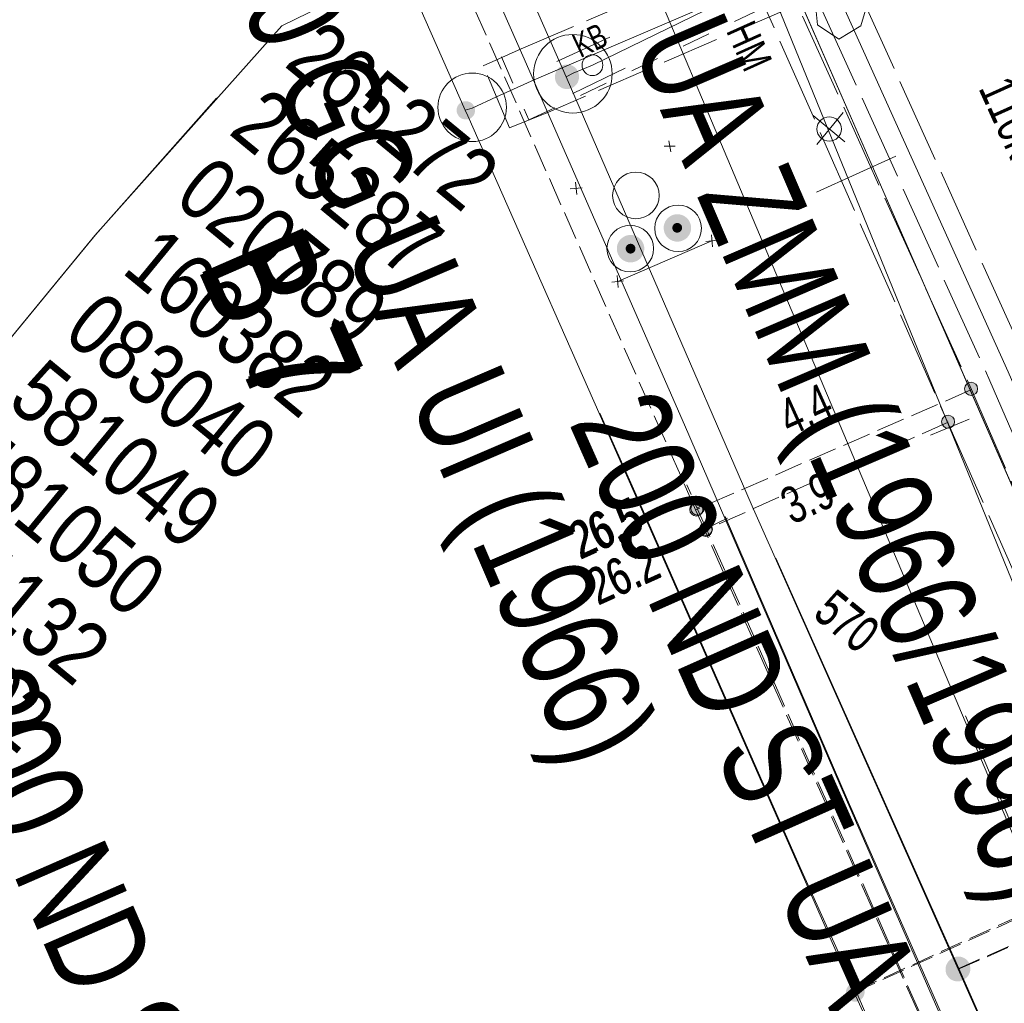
# Model space of a CAD drawing. Header units: metres. Extents: x -740 to 758, y -633 to 854.
# Tile 907 of 1056: x 331 to 345, y 209 to 223. Entities that reach past the tile are written whole.
import ezdxf

# ---------------------------------------------------------------- set-up
doc = ezdxf.new("R2010")
doc.units = ezdxf.units.M
doc.header["$MEASUREMENT"] = 0
for name, pattern in [('1248_208', [1.456, 1.248, -0.208]), ('333_125', [0.4576, 0.3328, -0.1248]), ('416_125', [0.5408, 0.416, -0.1248]), ('416_416', [0.832, 0.416, -0.416]), ('832_208', [1.04, 0.832, -0.208])]:
    doc.linetypes.add(name, pattern=pattern)
for name, color, linetype in [('Gas.LOVION', 7, 'Continuous'), ('Grundkarte.LOVION', 7, 'Continuous'), ('Grundkarte_Text.LOVION', 7, 'Continuous'), ('Strom.LOVION', 7, 'Continuous'), ('StromBemass.LOVION', 7, 'Continuous'), ('Telko.LOVION', 7, 'Continuous'), ('Wasser.LOVION', 7, 'Continuous')]:
    doc.layers.add(name, color=color, linetype=linetype)
doc.styles.add('ERSTELLTER_STIL_1', font='arial.ttf')

msp = doc.modelspace()

# ---------------------------------------------------------------- hatches: boundary and pattern name
at = {"layer": 'Gas.LOVION', "linetype": 'Continuous', "lineweight": 13}
for points in [[(339.13, 222.109), (339.143, 222.127), (339.154, 222.146), (339.162, 222.167), (339.167, 222.188), (339.17, 222.21), (339.17, 222.232), (339.167, 222.254), (339.162, 222.276), (339.153, 222.296), (339.143, 222.316), (339.13, 222.333), (339.114, 222.349), (339.097, 222.363), (339.079, 222.375), (339.059, 222.385), (339.038, 222.391), (339.016, 222.395), (338.994, 222.397), (338.972, 222.395), (338.95, 222.391), (338.929, 222.384), (338.909, 222.375), (338.891, 222.363), (338.874, 222.349), (338.859, 222.332), (338.846, 222.315), (338.835, 222.295), (338.827, 222.275), (338.822, 222.253), (338.819, 222.231), (338.819, 222.209), (338.822, 222.187), (338.827, 222.166), (338.836, 222.145), (338.846, 222.126), (338.859, 222.108), (338.875, 222.092), (338.892, 222.078), (338.91, 222.067), (338.93, 222.057), (338.951, 222.05), (338.973, 222.046), (338.995, 222.045), (339.017, 222.046), (339.039, 222.051), (339.06, 222.058), (339.08, 222.067), (339.098, 222.079), (339.115, 222.093)], [(339.132, 222.116), (339.145, 222.134), (339.155, 222.153), (339.163, 222.173), (339.169, 222.195), (339.171, 222.217), (339.171, 222.239), (339.168, 222.261), (339.163, 222.282), (339.155, 222.303), (339.144, 222.322), (339.131, 222.34), (339.116, 222.356), (339.099, 222.37), (339.08, 222.382), (339.06, 222.391), (339.039, 222.398), (339.017, 222.402), (338.995, 222.403), (338.973, 222.402), (338.951, 222.398), (338.93, 222.391), (338.91, 222.381), (338.892, 222.369), (338.875, 222.355), (338.86, 222.339), (338.847, 222.321), (338.836, 222.302), (338.828, 222.281), (338.823, 222.26), (338.82, 222.238), (338.82, 222.216), (338.823, 222.194), (338.828, 222.172), (338.837, 222.152), (338.847, 222.133), (338.86, 222.115), (338.876, 222.099), (338.893, 222.085), (338.911, 222.073), (338.931, 222.063), (338.952, 222.057), (338.974, 222.053), (338.996, 222.051), (339.018, 222.053), (339.04, 222.057), (339.061, 222.064), (339.081, 222.073), (339.1, 222.085), (339.117, 222.099)], [(344.831, 209.088), (344.844, 209.106), (344.854, 209.126), (344.862, 209.146), (344.868, 209.168), (344.871, 209.189), (344.87, 209.211), (344.868, 209.233), (344.862, 209.255), (344.854, 209.275), (344.843, 209.295), (344.83, 209.312), (344.815, 209.328), (344.798, 209.342), (344.779, 209.354), (344.759, 209.363), (344.738, 209.37), (344.717, 209.374), (344.695, 209.376), (344.673, 209.374), (344.651, 209.37), (344.63, 209.363), (344.61, 209.354), (344.591, 209.342), (344.574, 209.328), (344.559, 209.311), (344.546, 209.294), (344.536, 209.274), (344.528, 209.254), (344.522, 209.232), (344.52, 209.21), (344.52, 209.188), (344.523, 209.166), (344.528, 209.145), (344.536, 209.125), (344.547, 209.105), (344.56, 209.087), (344.575, 209.071), (344.592, 209.057), (344.611, 209.046), (344.631, 209.036), (344.652, 209.03), (344.674, 209.025), (344.696, 209.024), (344.718, 209.026), (344.739, 209.03), (344.76, 209.037), (344.78, 209.046), (344.799, 209.058), (344.816, 209.072)], [(344.832, 209.088), (344.845, 209.106), (344.856, 209.125), (344.864, 209.145), (344.869, 209.167), (344.872, 209.189), (344.872, 209.211), (344.869, 209.233), (344.863, 209.254), (344.855, 209.274), (344.844, 209.294), (344.831, 209.311), (344.816, 209.327), (344.799, 209.341), (344.781, 209.353), (344.761, 209.363), (344.74, 209.369), (344.718, 209.373), (344.696, 209.375), (344.674, 209.373), (344.652, 209.369), (344.631, 209.362), (344.612, 209.353), (344.593, 209.341), (344.576, 209.327), (344.561, 209.311), (344.548, 209.293), (344.537, 209.273), (344.529, 209.253), (344.524, 209.231), (344.521, 209.21), (344.521, 209.188), (344.524, 209.166), (344.53, 209.144), (344.538, 209.124), (344.549, 209.105), (344.562, 209.087), (344.577, 209.071), (344.594, 209.057), (344.612, 209.045), (344.632, 209.036), (344.653, 209.029), (344.675, 209.025), (344.697, 209.024), (344.719, 209.025), (344.741, 209.029), (344.762, 209.036), (344.782, 209.046), (344.8, 209.057), (344.817, 209.072)], [(344.843, 209.1), (344.855, 209.118), (344.866, 209.138), (344.874, 209.158), (344.879, 209.179), (344.882, 209.201), (344.882, 209.223), (344.879, 209.245), (344.874, 209.266), (344.866, 209.287), (344.855, 209.306), (344.842, 209.324), (344.827, 209.34), (344.81, 209.354), (344.791, 209.366), (344.771, 209.375), (344.75, 209.382), (344.729, 209.386), (344.707, 209.387), (344.685, 209.386), (344.663, 209.381), (344.642, 209.375), (344.622, 209.365), (344.604, 209.353), (344.587, 209.339), (344.572, 209.323), (344.559, 209.305), (344.548, 209.286), (344.54, 209.265), (344.535, 209.244), (344.532, 209.222), (344.532, 209.2), (344.535, 209.178), (344.541, 209.157), (344.549, 209.137), (344.559, 209.117), (344.572, 209.1), (344.588, 209.084), (344.605, 209.07), (344.623, 209.058), (344.643, 209.049), (344.664, 209.042), (344.686, 209.038), (344.708, 209.036), (344.73, 209.038), (344.751, 209.042), (344.772, 209.049), (344.792, 209.058), (344.811, 209.07), (344.828, 209.084)], [(344.843, 209.097), (344.856, 209.115), (344.866, 209.134), (344.874, 209.155), (344.88, 209.176), (344.882, 209.198), (344.882, 209.22), (344.879, 209.242), (344.874, 209.263), (344.866, 209.283), (344.855, 209.303), (344.842, 209.32), (344.827, 209.336), (344.81, 209.35), (344.791, 209.362), (344.771, 209.371), (344.751, 209.378), (344.729, 209.382), (344.707, 209.383), (344.685, 209.382), (344.664, 209.378), (344.643, 209.371), (344.623, 209.362), (344.604, 209.35), (344.587, 209.336), (344.572, 209.32), (344.559, 209.302), (344.549, 209.282), (344.541, 209.262), (344.536, 209.241), (344.533, 209.219), (344.533, 209.197), (344.536, 209.175), (344.541, 209.154), (344.549, 209.133), (344.56, 209.114), (344.573, 209.096), (344.588, 209.08), (344.605, 209.066), (344.624, 209.055), (344.644, 209.045), (344.665, 209.039), (344.686, 209.035), (344.708, 209.033), (344.73, 209.035), (344.752, 209.039), (344.773, 209.046), (344.792, 209.055), (344.811, 209.067), (344.828, 209.081)]]:
    msp.add_hatch(color=7, dxfattribs=at).paths.add_polyline_path(points)
at = {"layer": 'Strom.LOVION', "linetype": 'Continuous', "lineweight": 18}
for points in [[(340.761, 219.892), (340.775, 219.912), (340.788, 219.934), (340.797, 219.958), (340.803, 219.982), (340.806, 220.007), (340.806, 220.032), (340.803, 220.057), (340.796, 220.081), (340.787, 220.105), (340.775, 220.127), (340.76, 220.147), (340.743, 220.165), (340.723, 220.181), (340.702, 220.195), (340.679, 220.205), (340.655, 220.213), (340.631, 220.218), (340.606, 220.219), (340.58, 220.217), (340.556, 220.213), (340.532, 220.205), (340.509, 220.194), (340.488, 220.18), (340.469, 220.164), (340.452, 220.146), (340.437, 220.126), (340.425, 220.103), (340.416, 220.08), (340.409, 220.056), (340.406, 220.031), (340.406, 220.006), (340.41, 219.981), (340.416, 219.956), (340.425, 219.933), (340.437, 219.911), (340.452, 219.891), (340.47, 219.872), (340.489, 219.857), (340.51, 219.843), (340.533, 219.832), (340.557, 219.825), (340.582, 219.82), (340.607, 219.819), (340.632, 219.82), (340.657, 219.825), (340.68, 219.833), (340.703, 219.844), (340.724, 219.857), (340.744, 219.873)], [(340.659, 219.975), (340.664, 219.983), (340.668, 219.99), (340.671, 219.999), (340.674, 220.007), (340.675, 220.016), (340.675, 220.025), (340.673, 220.034), (340.671, 220.043), (340.668, 220.051), (340.664, 220.059), (340.658, 220.066), (340.652, 220.072), (340.645, 220.078), (340.638, 220.083), (340.63, 220.086), (340.621, 220.089), (340.613, 220.091), (340.604, 220.091), (340.595, 220.091), (340.586, 220.089), (340.578, 220.086), (340.569, 220.082), (340.562, 220.078), (340.555, 220.072), (340.549, 220.065), (340.544, 220.058), (340.54, 220.05), (340.536, 220.042), (340.534, 220.033), (340.533, 220.025), (340.533, 220.016), (340.534, 220.007), (340.536, 219.998), (340.54, 219.99), (340.544, 219.982), (340.549, 219.975), (340.555, 219.969), (340.562, 219.963), (340.57, 219.958), (340.578, 219.954), (340.586, 219.952), (340.595, 219.95), (340.604, 219.95), (340.613, 219.95), (340.622, 219.952), (340.63, 219.955), (340.638, 219.958), (340.646, 219.963), (340.653, 219.969)], [(340.078, 219.589), (340.092, 219.609), (340.104, 219.631), (340.114, 219.654), (340.12, 219.679), (340.123, 219.704), (340.123, 219.729), (340.12, 219.754), (340.113, 219.778), (340.104, 219.802), (340.092, 219.824), (340.077, 219.844), (340.06, 219.862), (340.04, 219.878), (340.019, 219.892), (339.996, 219.902), (339.972, 219.91), (339.947, 219.915), (339.922, 219.916), (339.897, 219.914), (339.873, 219.91), (339.849, 219.902), (339.826, 219.891), (339.805, 219.877), (339.785, 219.861), (339.768, 219.843), (339.753, 219.823), (339.741, 219.8), (339.732, 219.777), (339.726, 219.753), (339.723, 219.728), (339.723, 219.703), (339.726, 219.678), (339.733, 219.653), (339.742, 219.63), (339.754, 219.608), (339.769, 219.588), (339.786, 219.569), (339.806, 219.553), (339.827, 219.54), (339.85, 219.529), (339.874, 219.522), (339.898, 219.517), (339.924, 219.515), (339.949, 219.517), (339.973, 219.522), (339.997, 219.53), (340.02, 219.541), (340.041, 219.554), (340.061, 219.57)], [(339.978, 219.671), (339.983, 219.678), (339.987, 219.686), (339.991, 219.694), (339.993, 219.703), (339.994, 219.712), (339.994, 219.721), (339.993, 219.73), (339.991, 219.739), (339.987, 219.747), (339.983, 219.755), (339.978, 219.762), (339.971, 219.769), (339.965, 219.774), (339.957, 219.779), (339.949, 219.783), (339.94, 219.786), (339.931, 219.787), (339.922, 219.788), (339.914, 219.787), (339.905, 219.785), (339.896, 219.783), (339.888, 219.779), (339.881, 219.774), (339.874, 219.768), (339.867, 219.762), (339.862, 219.754), (339.858, 219.746), (339.855, 219.738), (339.852, 219.729), (339.851, 219.721), (339.851, 219.712), (339.853, 219.703), (339.855, 219.694), (339.858, 219.686), (339.862, 219.678), (339.868, 219.671), (339.874, 219.664), (339.881, 219.658), (339.888, 219.654), (339.897, 219.65), (339.905, 219.647), (339.914, 219.645), (339.923, 219.645), (339.932, 219.645), (339.941, 219.647), (339.949, 219.65), (339.957, 219.654), (339.965, 219.659), (339.972, 219.664)]]:
    msp.add_hatch(color=49, dxfattribs=at).paths.add_polyline_path(points)
at = {"layer": 'StromBemass.LOVION', "linetype": 'Continuous', "lineweight": 13}
for points in [[(344.967, 217.61), (344.974, 217.62), (344.979, 217.631), (344.984, 217.642), (344.987, 217.653), (344.988, 217.665), (344.988, 217.677), (344.987, 217.689), (344.983, 217.7), (344.979, 217.712), (344.973, 217.722), (344.966, 217.732), (344.958, 217.74), (344.949, 217.748), (344.939, 217.754), (344.928, 217.759), (344.916, 217.763), (344.905, 217.765), (344.893, 217.766), (344.881, 217.765), (344.869, 217.763), (344.858, 217.759), (344.847, 217.754), (344.837, 217.748), (344.828, 217.74), (344.82, 217.731), (344.813, 217.721), (344.807, 217.711), (344.803, 217.7), (344.8, 217.688), (344.798, 217.676), (344.798, 217.664), (344.8, 217.653), (344.803, 217.641), (344.807, 217.63), (344.813, 217.62), (344.82, 217.61), (344.828, 217.601), (344.837, 217.594), (344.848, 217.587), (344.858, 217.582), (344.87, 217.579), (344.882, 217.576), (344.893, 217.576), (344.905, 217.576), (344.917, 217.579), (344.928, 217.582), (344.939, 217.588), (344.949, 217.594), (344.958, 217.602)], [(344.631, 217.131), (344.638, 217.141), (344.643, 217.151), (344.648, 217.162), (344.651, 217.174), (344.652, 217.186), (344.652, 217.198), (344.651, 217.209), (344.648, 217.221), (344.643, 217.232), (344.637, 217.242), (344.63, 217.252), (344.622, 217.26), (344.613, 217.268), (344.603, 217.274), (344.592, 217.279), (344.581, 217.283), (344.569, 217.285), (344.557, 217.286), (344.546, 217.285), (344.534, 217.283), (344.523, 217.279), (344.512, 217.274), (344.502, 217.268), (344.493, 217.26), (344.485, 217.251), (344.478, 217.242), (344.472, 217.231), (344.468, 217.22), (344.465, 217.209), (344.463, 217.197), (344.463, 217.185), (344.465, 217.173), (344.468, 217.162), (344.472, 217.151), (344.478, 217.14), (344.485, 217.131), (344.493, 217.122), (344.502, 217.115), (344.512, 217.108), (344.523, 217.103), (344.534, 217.1), (344.546, 217.097), (344.558, 217.097), (344.57, 217.097), (344.582, 217.1), (344.593, 217.103), (344.604, 217.109), (344.614, 217.115), (344.623, 217.123)], [(340.972, 215.864), (340.979, 215.873), (340.984, 215.884), (340.989, 215.895), (340.992, 215.907), (340.993, 215.918), (340.993, 215.93), (340.992, 215.942), (340.989, 215.954), (340.984, 215.965), (340.978, 215.975), (340.971, 215.985), (340.963, 215.994), (340.954, 216.001), (340.944, 216.008), (340.933, 216.013), (340.922, 216.016), (340.91, 216.019), (340.898, 216.019), (340.886, 216.018), (340.874, 216.016), (340.863, 216.012), (340.852, 216.007), (340.842, 216.001), (340.833, 215.993), (340.825, 215.984), (340.818, 215.975), (340.812, 215.964), (340.808, 215.953), (340.805, 215.942), (340.803, 215.93), (340.803, 215.918), (340.805, 215.906), (340.808, 215.894), (340.812, 215.883), (340.818, 215.873), (340.825, 215.863), (340.833, 215.854), (340.842, 215.847), (340.853, 215.84), (340.863, 215.835), (340.875, 215.832), (340.887, 215.83), (340.898, 215.829), (340.91, 215.83), (340.922, 215.832), (340.934, 215.836), (340.944, 215.841), (340.954, 215.847), (340.964, 215.855)], [(340.957, 215.848), (340.964, 215.858), (340.97, 215.869), (340.974, 215.88), (340.977, 215.892), (340.979, 215.904), (340.978, 215.916), (340.977, 215.927), (340.974, 215.939), (340.969, 215.95), (340.964, 215.961), (340.957, 215.971), (340.948, 215.979), (340.939, 215.987), (340.929, 215.993), (340.918, 215.998), (340.906, 216.002), (340.895, 216.004), (340.883, 216.005), (340.871, 216.004), (340.859, 216.002), (340.847, 215.998), (340.837, 215.993), (340.826, 215.987), (340.817, 215.979), (340.809, 215.97), (340.802, 215.96), (340.796, 215.95), (340.792, 215.939), (340.789, 215.927), (340.787, 215.915), (340.787, 215.903), (340.789, 215.891), (340.792, 215.879), (340.796, 215.868), (340.802, 215.858), (340.809, 215.848), (340.818, 215.839), (340.827, 215.832), (340.837, 215.825), (340.848, 215.82), (340.859, 215.816), (340.871, 215.814), (340.883, 215.814), (340.895, 215.814), (340.907, 215.817), (340.918, 215.82), (340.929, 215.826), (340.939, 215.832), (340.949, 215.84)], [(341.09, 215.552), (341.097, 215.562), (341.103, 215.572), (341.107, 215.583), (341.11, 215.594), (341.112, 215.606), (341.112, 215.618), (341.11, 215.629), (341.107, 215.641), (341.103, 215.652), (341.097, 215.662), (341.09, 215.672), (341.082, 215.68), (341.073, 215.688), (341.063, 215.694), (341.052, 215.699), (341.041, 215.702), (341.03, 215.705), (341.018, 215.705), (341.006, 215.704), (340.994, 215.702), (340.983, 215.699), (340.973, 215.694), (340.963, 215.687), (340.954, 215.68), (340.946, 215.671), (340.939, 215.662), (340.933, 215.651), (340.929, 215.64), (340.926, 215.629), (340.925, 215.617), (340.925, 215.605), (340.926, 215.594), (340.929, 215.582), (340.933, 215.571), (340.939, 215.561), (340.946, 215.552), (340.954, 215.543), (340.963, 215.536), (340.973, 215.529), (340.984, 215.524), (340.995, 215.521), (341.007, 215.519), (341.018, 215.518), (341.03, 215.519), (341.042, 215.521), (341.053, 215.525), (341.063, 215.53), (341.073, 215.536), (341.082, 215.544)], [(341.095, 215.566), (341.101, 215.576), (341.107, 215.586), (341.111, 215.597), (341.114, 215.608), (341.116, 215.62), (341.116, 215.631), (341.114, 215.643), (341.111, 215.654), (341.107, 215.665), (341.101, 215.676), (341.094, 215.685), (341.086, 215.693), (341.077, 215.701), (341.067, 215.707), (341.057, 215.712), (341.045, 215.716), (341.034, 215.718), (341.022, 215.719), (341.011, 215.718), (340.999, 215.716), (340.988, 215.712), (340.977, 215.707), (340.967, 215.701), (340.958, 215.693), (340.95, 215.684), (340.944, 215.675), (340.938, 215.665), (340.934, 215.654), (340.931, 215.642), (340.929, 215.631), (340.929, 215.619), (340.931, 215.607), (340.934, 215.596), (340.938, 215.585), (340.944, 215.575), (340.951, 215.566), (340.959, 215.557), (340.968, 215.55), (340.978, 215.543), (340.988, 215.538), (341, 215.535), (341.011, 215.533), (341.023, 215.532), (341.035, 215.533), (341.046, 215.535), (341.057, 215.539), (341.068, 215.544), (341.078, 215.55), (341.087, 215.557)]]:
    msp.add_hatch(color=7, dxfattribs=at).paths.add_polyline_path(points)
at = {"layer": 'Wasser.LOVION', "linetype": 'Continuous', "lineweight": 13}
for points in [[(337.62, 221.651), (337.629, 221.664), (337.637, 221.679), (337.644, 221.694), (337.648, 221.711), (337.65, 221.727), (337.65, 221.744), (337.648, 221.76), (337.643, 221.777), (337.637, 221.792), (337.629, 221.807), (337.619, 221.82), (337.608, 221.832), (337.595, 221.843), (337.581, 221.852), (337.565, 221.859), (337.55, 221.864), (337.533, 221.867), (337.516, 221.868), (337.5, 221.867), (337.483, 221.864), (337.467, 221.859), (337.452, 221.852), (337.438, 221.843), (337.425, 221.832), (337.414, 221.82), (337.404, 221.806), (337.396, 221.791), (337.39, 221.776), (337.386, 221.76), (337.384, 221.743), (337.384, 221.726), (337.386, 221.71), (337.39, 221.694), (337.397, 221.678), (337.405, 221.663), (337.415, 221.65), (337.426, 221.638), (337.439, 221.627), (337.453, 221.618), (337.468, 221.611), (337.484, 221.606), (337.501, 221.603), (337.517, 221.602), (337.534, 221.603), (337.55, 221.606), (337.566, 221.611), (337.581, 221.619), (337.595, 221.628), (337.608, 221.638)], [(337.623, 221.649), (337.633, 221.663), (337.641, 221.678), (337.647, 221.693), (337.651, 221.709), (337.653, 221.726), (337.653, 221.743), (337.651, 221.759), (337.647, 221.776), (337.64, 221.791), (337.632, 221.806), (337.622, 221.819), (337.611, 221.831), (337.598, 221.842), (337.584, 221.851), (337.569, 221.858), (337.553, 221.863), (337.536, 221.866), (337.52, 221.867), (337.503, 221.866), (337.487, 221.863), (337.471, 221.858), (337.456, 221.85), (337.441, 221.841), (337.429, 221.831), (337.417, 221.819), (337.407, 221.805), (337.399, 221.79), (337.393, 221.775), (337.389, 221.759), (337.387, 221.742), (337.387, 221.725), (337.389, 221.709), (337.394, 221.692), (337.4, 221.677), (337.408, 221.662), (337.418, 221.649), (337.429, 221.637), (337.442, 221.626), (337.456, 221.617), (337.471, 221.61), (337.487, 221.605), (337.504, 221.602), (337.521, 221.601), (337.537, 221.602), (337.554, 221.605), (337.57, 221.61), (337.585, 221.617), (337.599, 221.626), (337.612, 221.637)], [(343.302, 208.778), (343.312, 208.792), (343.32, 208.806), (343.326, 208.822), (343.33, 208.838), (343.332, 208.855), (343.332, 208.872), (343.33, 208.888), (343.326, 208.905), (343.32, 208.92), (343.312, 208.935), (343.302, 208.949), (343.29, 208.961), (343.277, 208.971), (343.263, 208.98), (343.248, 208.987), (343.232, 208.993), (343.215, 208.996), (343.199, 208.997), (343.182, 208.996), (343.165, 208.992), (343.149, 208.987), (343.134, 208.98), (343.12, 208.971), (343.107, 208.96), (343.096, 208.948), (343.086, 208.934), (343.078, 208.919), (343.072, 208.904), (343.068, 208.888), (343.066, 208.871), (343.066, 208.854), (343.068, 208.837), (343.072, 208.821), (343.078, 208.806), (343.086, 208.791), (343.096, 208.777), (343.108, 208.765), (343.121, 208.755), (343.135, 208.746), (343.15, 208.739), (343.166, 208.733), (343.183, 208.73), (343.199, 208.729), (343.216, 208.73), (343.233, 208.734), (343.249, 208.739), (343.264, 208.746), (343.278, 208.755), (343.291, 208.766)], [(343.305, 208.777), (343.315, 208.791), (343.323, 208.805), (343.329, 208.821), (343.334, 208.837), (343.336, 208.854), (343.336, 208.871), (343.333, 208.887), (343.329, 208.904), (343.323, 208.919), (343.315, 208.934), (343.305, 208.947), (343.293, 208.96), (343.28, 208.97), (343.266, 208.979), (343.251, 208.986), (343.235, 208.991), (343.219, 208.995), (343.202, 208.996), (343.185, 208.994), (343.169, 208.991), (343.153, 208.986), (343.137, 208.979), (343.123, 208.97), (343.11, 208.959), (343.099, 208.947), (343.089, 208.933), (343.081, 208.918), (343.075, 208.903), (343.071, 208.887), (343.069, 208.87), (343.069, 208.853), (343.071, 208.836), (343.075, 208.82), (343.081, 208.805), (343.09, 208.79), (343.099, 208.776), (343.111, 208.764), (343.124, 208.753), (343.138, 208.745), (343.153, 208.737), (343.169, 208.732), (343.186, 208.729), (343.203, 208.728), (343.219, 208.729), (343.236, 208.732), (343.252, 208.738), (343.267, 208.745), (343.281, 208.754), (343.294, 208.765)], [(343.31, 208.792), (343.32, 208.806), (343.328, 208.82), (343.334, 208.836), (343.338, 208.852), (343.34, 208.869), (343.34, 208.885), (343.338, 208.902), (343.333, 208.918), (343.327, 208.933), (343.319, 208.948), (343.309, 208.962), (343.298, 208.974), (343.285, 208.984), (343.271, 208.993), (343.256, 209), (343.24, 209.005), (343.224, 209.008), (343.207, 209.009), (343.19, 209.008), (343.174, 209.005), (343.158, 209), (343.143, 208.993), (343.129, 208.984), (343.116, 208.973), (343.105, 208.961), (343.095, 208.947), (343.087, 208.933), (343.081, 208.917), (343.077, 208.901), (343.075, 208.884), (343.075, 208.868), (343.077, 208.851), (343.081, 208.835), (343.087, 208.82), (343.095, 208.805), (343.105, 208.792), (343.117, 208.779), (343.13, 208.769), (343.144, 208.76), (343.159, 208.753), (343.175, 208.748), (343.191, 208.745), (343.208, 208.744), (343.224, 208.745), (343.241, 208.748), (343.257, 208.753), (343.272, 208.76), (343.286, 208.769), (343.298, 208.78)], [(343.31, 208.792), (343.32, 208.806), (343.328, 208.82), (343.334, 208.836), (343.338, 208.852), (343.34, 208.869), (343.34, 208.885), (343.338, 208.902), (343.334, 208.918), (343.328, 208.933), (343.32, 208.948), (343.31, 208.961), (343.298, 208.973), (343.285, 208.984), (343.271, 208.993), (343.256, 209), (343.24, 209.005), (343.224, 209.008), (343.207, 209.009), (343.191, 209.008), (343.174, 209.005), (343.159, 209), (343.144, 208.992), (343.13, 208.983), (343.117, 208.973), (343.105, 208.961), (343.096, 208.947), (343.088, 208.932), (343.082, 208.917), (343.078, 208.901), (343.075, 208.884), (343.076, 208.868), (343.078, 208.851), (343.082, 208.835), (343.088, 208.82), (343.096, 208.805), (343.106, 208.792), (343.117, 208.779), (343.13, 208.769), (343.144, 208.76), (343.159, 208.753), (343.175, 208.748), (343.192, 208.745), (343.208, 208.744), (343.225, 208.745), (343.241, 208.748), (343.257, 208.753), (343.272, 208.76), (343.286, 208.769), (343.299, 208.78)]]:
    msp.add_hatch(color=7, dxfattribs=at).paths.add_polyline_path(points)

# ---------------------------------------------------------------- linework, layer by layer
at = {"layer": 'Gas.LOVION', "color": 5, "linetype": 'Continuous', "lineweight": 18}
for points in [[(335.966, 229.066), (338.985, 222.223), (341.696, 215.957), (344.706, 209.202), (346.11, 206.029), (346.299, 205.604), (348.436, 200.375)], [(338.985, 222.223), (339.083, 222.277), (339.367, 222.394), (349.425, 227.293)], [(342.045, 215.202), (344.714, 209.212), (346.118, 206.039), (346.307, 205.614), (348.444, 200.385)]]:
    msp.add_lwpolyline(points, dxfattribs=at)
at = {"layer": 'Gas.LOVION', "color": 251, "linetype": 'Continuous', "lineweight": 13}
for points in [[(339.622, 222.803), (338.845, 222.446)], [(339.844, 222.352), (339.082, 221.982)]]:
    msp.add_lwpolyline(points, dxfattribs=at)
at = {"layer": 'Gas.LOVION', "color": 5, "linetype": '333_125', "lineweight": 18}
for points in [[(344.706, 209.202), (355.279, 213.812)], [(344.714, 209.212), (347.717, 210.54)]]:
    msp.add_lwpolyline(points, dxfattribs=at)
at = {"layer": 'Gas.LOVION', "color": 7, "linetype": 'Continuous', "lineweight": 13}
msp.add_circle((339.081, 222.268), 0.573, dxfattribs=at)
at = {"layer": 'Gas.LOVION', "color": 251, "linetype": 'Continuous', "lineweight": 13}
msp.add_circle((339.366, 222.394), 0.152, dxfattribs=at)
at = {"layer": 'Grundkarte.LOVION', "color": 8, "linetype": 'Continuous', "lineweight": 18}
for points in [[(238.923, 394.682), (243.236, 394.099), (245.001, 399.325), (257.444, 404.768), (264.807, 388.109), (266.471, 387.711), (268.823, 387.231), (270.783, 382.605), (272.839, 377.9), (278.835, 364.033), (280.763, 364.872), (285.905, 352.784), (287.74, 348.53), (289.531, 344.42), (296.267, 329.029), (296.494, 328.519), (305.315, 308.131), (314.619, 286.431), (321.529, 270.466), (329.67, 252.199), (336.642, 236.506), (351.035, 203.57)], [(241.644, 397.992), (243.236, 394.099), (238.923, 394.682), (243.236, 394.099), (245.001, 399.325), (257.444, 404.768), (264.807, 388.109), (266.471, 387.711), (268.823, 387.231), (270.783, 382.605), (272.839, 377.9), (278.835, 364.033), (280.763, 364.872), (285.905, 352.784), (287.74, 348.53), (289.531, 344.42), (296.267, 329.029), (296.494, 328.519), (305.315, 308.131), (314.619, 286.431), (321.529, 270.466), (329.67, 252.199), (336.642, 236.506), (351.035, 203.57)], [(351.035, 203.57), (336.642, 236.506)], [(349.503, 201.706), (349.118, 202.614), (337.311, 230.572)], [(349.537, 201.748), (349.153, 202.656), (344.811, 212.901)]]:
    msp.add_lwpolyline(points, dxfattribs=at)
at = {"layer": 'Grundkarte.LOVION', "color": 253, "linetype": 'Continuous', "lineweight": 18}
msp.add_lwpolyline([(351.035, 203.57), (336.642, 236.506)], dxfattribs=at)
at = {"layer": 'Strom.LOVION', "color": 1, "linetype": '1248_208', "lineweight": 18}
for points in [[(250.842, 304.061), (259.184, 302.025), (271.415, 300.265), (272.916, 300.781), (274.44, 302.275), (281.404, 301.183), (282.929, 301.302), (304.222, 300.414), (308.167, 300.267), (311.354, 293.367), (316.375, 282.671), (321.461, 271.923), (326.489, 261.006), (331.312, 250.364), (336.031, 239.432), (339.087, 232.962), (340.855, 228.79), (345.719, 218.035), (350.413, 207.203), (351.632, 204.263)], [(250.66, 303.807), (259.125, 301.724), (269.916, 300.178), (271.531, 299.981), (273.049, 300.484), (274.543, 301.975), (281.403, 300.887), (282.944, 300.993), (304.238, 300.105), (307.634, 299.979), (310.831, 293.124), (315.836, 282.441), (320.924, 271.663), (325.936, 260.759), (330.76, 250.118), (335.463, 239.199), (338.548, 232.732), (340.302, 228.544), (345.167, 217.789), (349.861, 206.957), (351.209, 203.749)]]:
    msp.add_lwpolyline(points, dxfattribs=at)
at = {"layer": 'Strom.LOVION', "color": 194, "linetype": '1248_208', "lineweight": 18}
for points in [[(262.908, 303.542), (271.304, 302.161), (281.403, 300.591), (282.944, 300.698), (304.221, 299.822), (307.442, 299.679), (310.563, 292.994), (315.568, 282.312), (320.683, 271.566), (325.681, 260.646), (330.492, 249.988), (335.208, 239.085), (340.034, 228.415), (344.899, 217.659), (349.577, 206.841), (350.985, 203.476)], [(262.332, 303.234), (271.244, 301.859), (281.302, 300.109), (282.864, 300.306), (304.921, 299.462), (307.22, 299.377), (310.512, 292.31), (315.492, 281.728), (320.632, 270.881), (325.489, 260.346), (330.277, 249.465), (335.002, 238.77), (339.757, 228.077), (344.564, 217.153), (349.208, 206.686), (350.694, 203.122)]]:
    msp.add_lwpolyline(points, dxfattribs=at)
at = {"layer": 'Strom.LOVION', "color": 150, "linetype": 'Continuous', "lineweight": 18}
msp.add_lwpolyline([(335.347, 242.498), (334.524, 242.151), (335.013, 241.076), (338.86, 232.718), (340.587, 228.661), (342.85, 223.651), (345.435, 217.918), (347.226, 213.808), (350.129, 207.087), (351.407, 203.99)], dxfattribs=at)
at = {"layer": 'Strom.LOVION', "color": 5, "linetype": 'Continuous', "lineweight": 18}
msp.add_lwpolyline([(342.85, 223.651), (342.621, 223.273), (342.649, 222.981), (342.965, 222.775), (343.286, 222.969), (343.541, 223.836), (348.638, 225.517), (349.685, 226.595)], dxfattribs=at)
at = {"layer": 'Strom.LOVION', "color": 250, "linetype": 'Continuous', "lineweight": 18}
for points in [[(340.414, 221.21), (340.576, 221.212)], [(340.48, 221.291), (340.51, 221.131)], [(339.12, 220.685), (339.137, 220.509)], [(339.041, 220.589), (339.217, 220.606)], [(341.102, 219.918), (341.119, 219.742)], [(341.022, 219.822), (341.198, 219.839)], [(339.726, 219.326), (339.743, 219.15)], [(339.647, 219.229), (339.822, 219.246)]]:
    msp.add_lwpolyline(points, dxfattribs=at)
at = {"layer": 'Strom.LOVION', "color": 7, "linetype": 'Continuous', "lineweight": 13}
for points in [[(343.797, 221.068), (342.637, 220.541)], [(339.735, 219.238), (341.11, 219.83)]]:
    msp.add_lwpolyline(points, dxfattribs=at)
for centre in [(340.001, 220.493), (340.617, 220.013), (339.918, 219.717)]:
    msp.add_circle(centre, 0.34, dxfattribs=at)
at = {"layer": 'StromBemass.LOVION', "color": 7, "linetype": '416_125', "lineweight": 13}
for points in [[(347.873, 200.083), (345.652, 205.112), (341.006, 215.608), (340.873, 215.906), (336.186, 226.516), (336.11, 226.686), (331.46, 237.211), (331.368, 237.395), (326.735, 247.907), (326.567, 248.26), (321.934, 258.772), (317, 269.935), (312.375, 280.359), (312.167, 280.826), (306.722, 293.136), (304.085, 299.1), (303.839, 299.652), (303.3, 300.929)], [(344.899, 217.659), (340.873, 215.906)], [(344.561, 217.183), (341.006, 215.608)], [(347.995, 199.838), (345.661, 205.122), (341.027, 215.634), (340.743, 216.272)], [(341.064, 216.007), (340.894, 215.932)], [(341.338, 215.783), (341.027, 215.634)]]:
    msp.add_lwpolyline(points, dxfattribs=at)
at = {"layer": 'StromBemass.LOVION', "color": 7, "linetype": 'Continuous', "lineweight": 13}
for centre, radius in [((344.893, 217.671), 0.0951), ((344.558, 217.191), 0.0946), ((340.898, 215.924), 0.0952), ((340.883, 215.909), 0.0957), ((341.018, 215.612), 0.0936), ((341.023, 215.625), 0.0933)]:
    msp.add_circle(centre, radius, dxfattribs=at)
at = {"layer": 'Telko.LOVION', "color": 1, "linetype": 'Continuous', "lineweight": 18}
msp.add_lwpolyline([(338.654, 231.649), (350.417, 202.785)], dxfattribs=at)
at = {"layer": 'Telko.LOVION', "color": 49, "linetype": 'Continuous', "lineweight": 18}
for points in [[(340.362, 225.668), (334.833, 222.97), (332.103, 219.91), (329.448, 216.68)], [(333.881, 221.911), (332.111, 219.92), (329.469, 216.706)]]:
    msp.add_lwpolyline(points, dxfattribs=at)
at = {"layer": 'Telko.LOVION', "color": 9, "linetype": 'Continuous', "lineweight": 18}
for points in [[(342.586, 221.659), (343.052, 221.276)], [(342.586, 221.659), (343.052, 221.276)], [(342.643, 221.236), (343.026, 221.702)], [(342.643, 221.236), (343.026, 221.702)]]:
    msp.add_lwpolyline(points, dxfattribs=at)
at = {"layer": 'Telko.LOVION', "color": 7, "linetype": 'Continuous', "lineweight": 13}
msp.add_lwpolyline([(344.867, 217.227), (344.299, 216.994)], dxfattribs=at)
at = {"layer": 'Telko.LOVION', "color": 9, "linetype": 'Continuous', "lineweight": 18}
msp.add_circle((342.822, 221.462), 0.178, dxfattribs=at)
msp.add_circle((342.822, 221.462), 0.178, dxfattribs=at)
at = {"layer": 'Wasser.LOVION', "color": 94, "linetype": 'Continuous', "lineweight": 18}
for points in [[(335.901, 228.07), (338.349, 222.531), (340.708, 217.146), (343.075, 211.673), (344.885, 207.52), (345.418, 206.301), (347.253, 202.047), (348.158, 200.037)], [(341.305, 215.809), (343.083, 211.683), (344.906, 207.546), (345.426, 206.311), (347.274, 202.073), (348.153, 200.031)]]:
    msp.add_lwpolyline(points, dxfattribs=at)
at = {"layer": 'Wasser.LOVION', "color": 7, "linetype": '832_208', "lineweight": 13}
msp.add_lwpolyline([(349.387, 227.378), (349.771, 226.47), (338.724, 221.71), (338.156, 221.477), (337.772, 222.386), (338.324, 222.632)], close=True, dxfattribs=at)
at = {"layer": 'Wasser.LOVION', "color": 150, "linetype": 'Continuous', "lineweight": 18}
for points in [[(346.556, 201.166), (344.728, 205.199), (343.62, 207.913), (343.187, 208.861), (342.389, 210.675), (339.977, 216.158), (337.548, 221.654), (337.51, 221.739), (335.119, 227.151)], [(337.51, 221.739), (337.611, 221.764), (337.964, 221.931), (338.516, 222.178), (349.579, 226.924)], [(347.44, 199.163), (344.736, 205.209), (343.628, 207.923), (343.209, 208.887), (342.398, 210.685), (339.985, 216.168), (339.474, 217.315)]]:
    msp.add_lwpolyline(points, dxfattribs=at)
at = {"layer": 'Wasser.LOVION', "color": 252, "linetype": '416_416', "lineweight": 18}
msp.add_lwpolyline([(338.04, 222.515), (338.44, 221.594), (349.579, 226.924)], dxfattribs=at)
at = {"layer": 'Wasser.LOVION', "color": 150, "linetype": '333_125', "lineweight": 18}
for points in [[(343.187, 208.861), (352.172, 212.947), (355.271, 213.9)], [(343.209, 208.887), (347.396, 210.804)]]:
    msp.add_lwpolyline(points, dxfattribs=at)
at = {"layer": 'Wasser.LOVION', "color": 7, "linetype": 'Continuous', "lineweight": 13}
msp.add_circle((337.611, 221.779), 0.5, dxfattribs=at)

# ---------------------------------------------------------------- texts
at = {"layer": 'Gas.LOVION', "color": 5, "linetype": 'Continuous', "lineweight": 18, "attachment_point": 7, "style": 'ERSTELLTER_STIL_1'}
for s, insert, char_height, rotation in [('{\\A1;\\W0.71557x;KB}', (339.19, 222.496), 0.35569, 25.2387), ('{\\A1;\\W0.72099x;200 ND ST UA (1966)}', (338.626, 216.999), 1.42277, 293.9429), ('{\\A1;\\W0.72100x;200 ND ST UA (1966)}', (338.634, 217.008), 1.42277, 293.9429), ('{\\A1;\\W0.72099x;300 ND ST UA (1953)}', (329.393, 213.006), 1.42278, 293.5179)]:
    msp.add_mtext(s, dxfattribs=dict(at, insert=insert, char_height=char_height, rotation=rotation))
at = {"layer": 'Grundkarte_Text.LOVION', "color": 8, "linetype": 'Continuous', "lineweight": 18, "char_height": 1.60082, "attachment_point": 7, "style": 'ERSTELLTER_STIL_1'}
for insert, rotation in [((333.586, 219.452), 293.5755), ((333.621, 219.494), 293.5756)]:
    msp.add_mtext('{\\A1;\\W0.71560x;B 7}', dxfattribs=dict(at, insert=insert, rotation=rotation))
at = {"layer": 'Strom.LOVION', "color": 7, "linetype": 'Continuous', "lineweight": 13, "insert": (341.312, 222.897), "char_height": 0.44459, "attachment_point": 7, "rotation": 294.2466, "style": 'ERSTELLTER_STIL_1'}
msp.add_mtext('{\\A1;\\W0.71563x;HM}', dxfattribs=at)
at = {"layer": 'Strom.LOVION', "color": 194, "linetype": 'Continuous', "lineweight": 18, "insert": (344.988, 222.056), "char_height": 0.53357, "attachment_point": 7, "rotation": 294.244, "style": 'ERSTELLTER_STIL_1'}
msp.add_mtext('{\\A1;\\W0.72095x;110kV DR unb  inaktiv}', dxfattribs=at)
at = {"layer": 'Strom.LOVION', "color": 1, "linetype": 'Continuous', "lineweight": 18, "attachment_point": 7, "rotation": 320.5841, "style": 'ERSTELLTER_STIL_1'}
for insert, char_height in [((342.562, 214.347), 0.53354), ((342.57, 214.357), 0.53355)]:
    msp.add_mtext('{\\A1;\\W0.71557x;570}', dxfattribs=dict(at, insert=insert, char_height=char_height))
at = {"layer": 'StromBemass.LOVION', "color": 7, "linetype": 'Continuous', "lineweight": 13, "attachment_point": 7, "style": 'ERSTELLTER_STIL_1'}
for s, insert, char_height, rotation in [('{\\A1;\\W0.71562x;4.4}', (342.246, 216.975), 0.53354, 24.2387), ('{\\A1;\\W0.71562x;3.9}', (342.281, 215.678), 0.53354, 24.2387), ('{\\A1;\\W0.71554x;26.5}', (339.189, 215.165), 0.53356, 24.2438), ('{\\A1;\\W0.71554x;26.5}', (339.211, 215.191), 0.53356, 24.2438), ('{\\A1;\\W0.71562x;26.2}', (339.45, 214.497), 0.53354, 24.2386), ('{\\A1;\\W0.71562x;26.2}', (339.458, 214.507), 0.53354, 24.2387)]:
    msp.add_mtext(s, dxfattribs=dict(at, insert=insert, char_height=char_height, rotation=rotation))
at = {"layer": 'Telko.LOVION', "color": 220, "linetype": 'Continuous', "lineweight": 18, "char_height": 0.91526, "attachment_point": 7, "rotation": 320.5841, "style": 'ERSTELLTER_STIL_1'}
for s, insert in [('{\\A1;\\W0.80002x;265272}', (334.841, 222.381)), ('{\\A1;\\W0.80002x;265287}', (334.029, 221.394)), ('{\\A1;\\W0.80002x;020789}', (333.228, 220.399)), ('{\\A1;\\W0.80002x;160382}', (332.469, 219.367)), ('{\\A1;\\W0.80002x;083040}', (331.605, 218.424)), ('{\\A1;\\W0.80002x;581049}', (330.794, 217.437)), ('{\\A1;\\W0.80002x;581050}', (329.983, 216.45)), ('{\\A1;\\W0.80002x;581132}', (329.171, 215.463)), ('{\\A1;\\W0.80002x;081292}', (328.36, 214.476))]:
    msp.add_mtext(s, dxfattribs=dict(at, insert=insert))
at = {"layer": 'Wasser.LOVION', "color": 94, "linetype": 'Continuous', "lineweight": 18, "insert": (337.417, 227.482), "char_height": 1.42282, "attachment_point": 7, "rotation": 293.2445, "style": 'ERSTELLTER_STIL_1'}
msp.add_mtext('{\\A1;\\W0.71854x;400 GG UA ZMM (1966/1996)}', dxfattribs=at)
at = {"layer": 'Wasser.LOVION', "color": 150, "linetype": 'Continuous', "lineweight": 18, "insert": (333.215, 224.546), "char_height": 1.42277, "attachment_point": 7, "rotation": 293.2454, "style": 'ERSTELLTER_STIL_1'}
msp.add_mtext('{\\A1;\\W0.71973x;150 GG UA UI (1966)}', dxfattribs=at)

doc.saveas('drawing.dxf')
